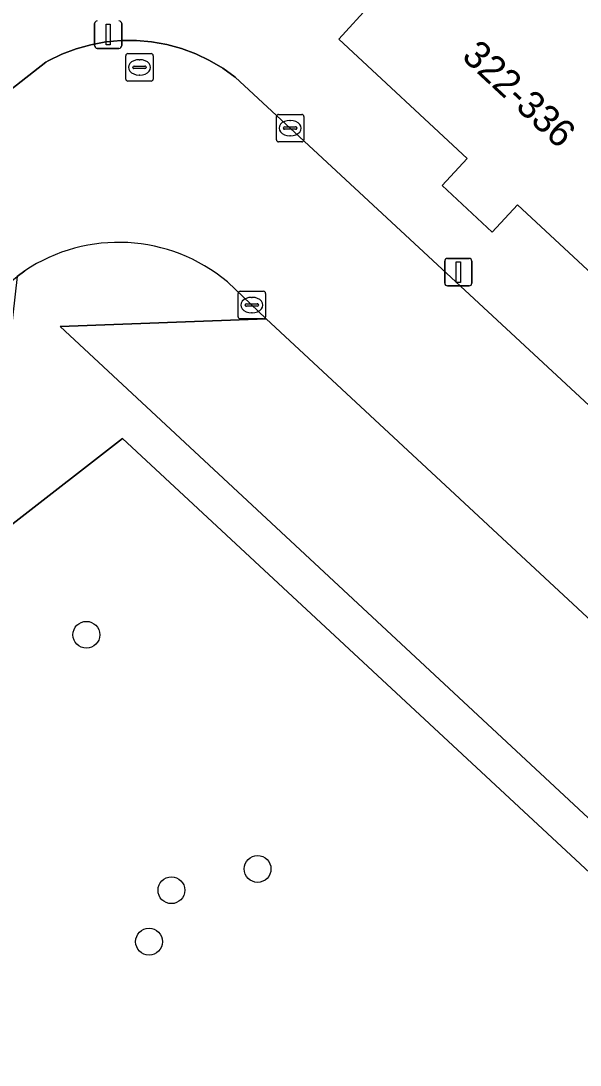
# Model space of a CAD drawing. Extents: x 159217 to 160349, y 381246 to 382172.
# Drawn here: x 159725.08 to 159745.47, y 381649.33 to 381687.34 of the extents above; entities that cross this region are included whole.
import ezdxf

# ---------------------------------------------------------------- set-up
doc = ezdxf.new("R2010")
doc.units = 0
for name, color, linetype in [('IMGEO_Boom', 7, 'Continuous'), ('IMGEO_Groenvoorziening', 7, 'Continuous'), ('IMGEO_Haag', 7, 'Continuous'), ('IMGEO_Kolk', 7, 'Continuous'), ('IMGEO_Lichtmast', 7, 'Continuous'), ('IMGEO_Pand', 7, 'Continuous'), ('IMGEO_Pand_nummerreeks', 7, 'Continuous'), ('IMGEO_Parkeervlak_open', 7, 'Continuous'), ('IMGEO_Rijbaan_lokaal_open', 7, 'Continuous'), ('IMGEO_Rioolput', 7, 'Continuous'), ('IMGEO_Voetpad_open', 7, 'Continuous')]:
    doc.layers.add(name, color=color, linetype=linetype)

msp = doc.modelspace()

# ---------------------------------------------------------------- linework, layer by layer
at = {"layer": 'IMGEO_Boom'}
for centre in [(159727.472, 381664.991), (159733.71, 381656.469), (159730.571, 381655.694), (159729.755, 381653.819)]:
    msp.add_circle(centre, 0.489, dxfattribs=at)
at = {"layer": 'IMGEO_Groenvoorziening'}
for points in [[(159725.224, 381678.238), (159724.944, 381678.03), (159724.033, 381670.089), (159718.707, 381666.001), (159719.685, 381673.418), (159717.157, 381671.413), (159716.375, 381664.195), (159710.896, 381659.998), (159711.823, 381667.178), (159709.032, 381665.014), (159708.27, 381657.956), (159702.297, 381653.39), (159703.291, 381660.888), (159700.818, 381658.969)], [(159700.681, 381650.48), (159700.775, 381650.391), (159728.782, 381672.138), (159747.026, 381655.205), (159748.109, 381656.383), (159747.861, 381656.378), (159726.517, 381676.221), (159734.019, 381676.5), (159732.609, 381677.842)]]:
    msp.add_lwpolyline(points, dxfattribs=at)
msp.add_lwpolyline([(159761.166, 381645.753), (159763.539, 381648.418), (159763.017, 381649.524), (159762.042, 381650.584), (159755.528, 381656.533), (159748.109, 381656.383), (159747.026, 381655.205), (159728.782, 381672.138), (159700.775, 381650.391), (159704.387, 381647.126), (159704.607, 381647.278), (159710.635, 381641.734), (159717.698, 381642.029), (159718.758, 381643.042), (159738.086, 381625.011), (159740.783, 381622.495), (159746.613, 381629.193), (159751.124, 381634.358), (159750.341, 381635.042), (159752.414, 381637.338), (159754.247, 381639.368), (159754.982, 381638.661)], close=True, dxfattribs=at)
msp.add_arc((159728.652, 381673.112), 6.166, 50.0847, 123.7766, dxfattribs=at)
at = {"layer": 'IMGEO_Haag'}
for points in [[(159725.224, 381678.238), (159724.944, 381678.03), (159724.033, 381670.089), (159718.707, 381666.001), (159719.685, 381673.418), (159717.157, 381671.413), (159716.375, 381664.195), (159710.896, 381659.998), (159711.823, 381667.178), (159709.032, 381665.014), (159708.27, 381657.956), (159702.297, 381653.39), (159703.291, 381660.888), (159700.818, 381658.969)], [(159700.681, 381650.48), (159700.775, 381650.391), (159728.782, 381672.138), (159747.026, 381655.205), (159748.109, 381656.383), (159747.861, 381656.378), (159726.517, 381676.221), (159734.019, 381676.5), (159732.609, 381677.842)]]:
    msp.add_lwpolyline(points, dxfattribs=at)
msp.add_arc((159728.652, 381673.112), 6.166, 50.0847, 123.7766, dxfattribs=at)
at = {"layer": 'IMGEO_Kolk'}
for p, q in [((159734.472, 381683.937), (159735.324, 381683.937)), ((159734.397, 381683.011), (159734.397, 381683.863)), ((159734.885, 381683.717), (159734.91, 381683.717)), ((159735.398, 381683.863), (159735.398, 381683.011)), ((159734.656, 381683.431), (159734.656, 381683.443)), ((159735.094, 381683.394), (159734.696, 381683.394)), ((159734.699, 381683.48), (159735.097, 381683.48)), ((159734.908, 381683.157), (159734.883, 381683.157)), ((159735.14, 381683.443), (159735.14, 381683.431)), ((159735.324, 381682.937), (159734.472, 381682.937)), ((159733.002, 381676.57), (159733.002, 381677.422)), ((159733.077, 381677.496), (159733.929, 381677.496)), ((159734.003, 381677.422), (159734.003, 381676.57)), ((159733.304, 381677.039), (159733.702, 381677.039)), ((159733.49, 381677.276), (159733.515, 381677.276)), ((159733.261, 381676.99), (159733.261, 381677.002)), ((159733.699, 381676.953), (159733.301, 381676.953)), ((159733.513, 381676.716), (159733.488, 381676.716)), ((159733.745, 381677.002), (159733.745, 381676.99)), ((159733.929, 381676.496), (159733.077, 381676.496))]:
    msp.add_line(p, q, dxfattribs=at)
for points in [[(159734.472, 381683.937), (159735.324, 381683.937)], [(159734.397, 381683.011), (159734.397, 381683.863)], [(159735.398, 381683.863), (159735.398, 381683.011)], [(159735.324, 381682.937), (159734.472, 381682.937)], [(159733.002, 381676.57), (159733.002, 381677.422)], [(159733.077, 381677.496), (159733.929, 381677.496)], [(159734.003, 381677.422), (159734.003, 381676.57)], [(159733.929, 381676.496), (159733.077, 381676.496)]]:
    msp.add_lwpolyline(points, dxfattribs=at)
for centre, radius, start, end in [((159734.474, 381683.861), 0.0765, 91.552, 178.448), ((159734.474, 381683.861), 0.0765, 91.552, 178.448), ((159735.322, 381683.861), 0.0765, 1.552, 88.448), ((159735.322, 381683.861), 0.0765, 1.552, 88.448), ((159734.696, 381683.44), 0.0403, 85.8775, 175.7526), ((159734.693, 381683.43), 0.0366, 178.938, 274.7102), ((159735.097, 381683.437), 0.043, 264.8664, 352.4533), ((159735.101, 381683.442), 0.0386, 1.7309, 96.639), ((159734.474, 381683.013), 0.0765, 181.552, 268.448), ((159734.474, 381683.013), 0.0765, 181.552, 268.448), ((159735.322, 381683.013), 0.0765, 271.552, 358.448), ((159735.322, 381683.013), 0.0765, 271.552, 358.448), ((159733.079, 381677.42), 0.0765, 91.552, 178.448), ((159733.079, 381677.42), 0.0765, 91.552, 178.448), ((159733.927, 381677.42), 0.0765, 1.552, 88.448), ((159733.927, 381677.42), 0.0765, 1.552, 88.448), ((159733.301, 381676.999), 0.0403, 85.8775, 175.7526), ((159733.706, 381677.001), 0.0386, 1.7309, 96.639), ((159733.298, 381676.989), 0.0366, 178.938, 274.7102), ((159733.702, 381676.996), 0.043, 264.8664, 352.4533), ((159733.079, 381676.572), 0.0765, 181.552, 268.448), ((159733.079, 381676.572), 0.0765, 181.552, 268.448), ((159733.927, 381676.572), 0.0765, 271.552, 358.448), ((159733.927, 381676.572), 0.0765, 271.552, 358.448)]:
    msp.add_arc(centre, radius, start, end, dxfattribs=at)
for centre, major_axis, ratio, start_param, end_param in [((159734.884, 381683.437), (-0.387, 0.002), 0.722429, 4.712389, 7.853982), ((159734.909, 381683.437), (-0.39, 0.002), 0.717154, 1.570796, 4.712389), ((159733.489, 381676.996), (-0.387, 0.002), 0.722429, 4.712389, 7.853982), ((159733.514, 381676.996), (-0.39, 0.002), 0.717154, 1.570796, 4.712389)]:
    msp.add_ellipse(centre, major_axis=major_axis, ratio=ratio, start_param=start_param, end_param=end_param, dxfattribs=at)
at = {"layer": 'IMGEO_Lichtmast'}
for p, q in [((159727.769, 381686.442), (159727.769, 381687.242)), ((159727.769, 381687.242), (159727.769, 381686.442)), ((159728.759, 381687.242), (159728.759, 381686.442)), ((159728.759, 381686.442), (159728.759, 381687.242)), ((159728.659, 381686.342), (159727.869, 381686.342)), ((159727.869, 381686.342), (159728.659, 381686.342)), ((159740.53, 381677.796), (159740.53, 381678.596)), ((159740.53, 381678.596), (159740.53, 381677.796)), ((159740.63, 381678.696), (159741.42, 381678.696)), ((159741.42, 381678.696), (159740.63, 381678.696)), ((159741.52, 381678.596), (159741.52, 381677.796)), ((159741.52, 381677.796), (159741.52, 381678.596)), ((159741.42, 381677.696), (159740.63, 381677.696)), ((159740.63, 381677.696), (159741.42, 381677.696))]:
    msp.add_line(p, q, dxfattribs=at)
for points in [[(159728.189, 381687.217), (159728.339, 381687.217), (159728.339, 381686.467), (159728.189, 381686.467), (159728.189, 381687.217)], [(159740.95, 381678.571), (159741.1, 381678.571), (159741.1, 381677.821), (159740.95, 381677.821), (159740.95, 381678.571)]]:
    msp.add_lwpolyline(points, dxfattribs=at)
for centre, start, end in [((159727.869, 381687.242), 90, 180), ((159727.869, 381687.242), 90, 180), ((159728.659, 381687.242), 0, 90), ((159728.659, 381687.242), 360, 90), ((159727.869, 381686.442), 180, 270), ((159727.869, 381686.442), 180, 270), ((159728.659, 381686.442), 270, 0), ((159728.659, 381686.442), 270, 0), ((159740.63, 381678.596), 90, 180), ((159740.63, 381678.596), 90, 180), ((159741.42, 381678.596), 0, 90), ((159741.42, 381678.596), 360, 90), ((159740.63, 381677.796), 180, 270), ((159740.63, 381677.796), 180, 270), ((159741.42, 381677.796), 270, 0), ((159741.42, 381677.796), 270, 0)]:
    msp.add_arc(centre, 0.1, start, end, dxfattribs=at)
at = {"layer": 'IMGEO_Pand'}
msp.add_lwpolyline([(159747.779, 381676.381), (159754.905, 381684.037), (159743.944, 381694.24), (159743.744, 381694.426), (159742.446, 381693.004), (159736.668, 381686.675), (159741.352, 381682.335), (159740.436, 381681.346), (159742.263, 381679.653), (159743.179, 381680.642)], close=True, dxfattribs=at)
at = {"layer": 'IMGEO_Parkeervlak_open'}
msp.add_lwpolyline([(159734.019, 381676.5), (159726.517, 381676.221), (159747.861, 381656.378), (159748.109, 381656.383), (159755.528, 381656.533)], close=True, dxfattribs=at)
at = {"layer": 'IMGEO_Rijbaan_lokaal_open'}
for points in [[(159765.564, 381655.029), (159732.893, 381685.294), (159732.441, 381685.619), (159731.961, 381685.903), (159731.459, 381686.142), (159730.936, 381686.336), (159730.399, 381686.482), (159729.85, 381686.58), (159729.296, 381686.628), (159728.739, 381686.627), (159728.184, 381686.575), (159727.636, 381686.475), (159727.1, 381686.326), (159726.578, 381686.129), (159726.077, 381685.887), (159725.995, 381685.842), (159698.504, 381664.326), (159686.578, 381654.975), (159681.38, 381651.547), (159682.907, 381649.597), (159684.803, 381647.176)], [(159700.818, 381658.969), (159703.291, 381660.888), (159716.964, 381671.639), (159724.944, 381678.03), (159725.224, 381678.238)], [(159732.609, 381677.842), (159734.019, 381676.5), (159755.528, 381656.533)]]:
    msp.add_lwpolyline(points, dxfattribs=at)
msp.add_arc((159728.652, 381673.112), 6.166, 50.0847, 123.7766, dxfattribs=at)
at = {"layer": 'IMGEO_Rioolput'}
for p, q in [((159728.907, 381685.223), (159728.907, 381686.075)), ((159728.982, 381686.149), (159729.834, 381686.149)), ((159729.395, 381685.929), (159729.42, 381685.929)), ((159729.908, 381686.075), (159729.908, 381685.223)), ((159729.166, 381685.643), (159729.166, 381685.655)), ((159729.604, 381685.606), (159729.206, 381685.606)), ((159729.209, 381685.692), (159729.607, 381685.692)), ((159729.65, 381685.655), (159729.65, 381685.643)), ((159729.834, 381685.149), (159728.982, 381685.149)), ((159729.418, 381685.369), (159729.393, 381685.369))]:
    msp.add_line(p, q, dxfattribs=at)
for points in [[(159728.907, 381685.223), (159728.907, 381686.075)], [(159728.982, 381686.149), (159729.834, 381686.149)], [(159729.908, 381686.075), (159729.908, 381685.223)], [(159729.834, 381685.149), (159728.982, 381685.149)]]:
    msp.add_lwpolyline(points, dxfattribs=at)
for centre, radius, start, end in [((159728.984, 381686.073), 0.0765, 91.552, 178.448), ((159728.984, 381686.073), 0.0765, 91.552, 178.448), ((159729.832, 381686.073), 0.0765, 1.552, 88.448), ((159729.832, 381686.073), 0.0765, 1.552, 88.448), ((159729.206, 381685.652), 0.0403, 85.8775, 175.7526), ((159729.203, 381685.642), 0.0366, 178.938, 274.7102), ((159729.607, 381685.649), 0.043, 264.8664, 352.4533), ((159729.611, 381685.654), 0.0386, 1.7309, 96.639), ((159728.984, 381685.225), 0.0765, 181.552, 268.448), ((159728.984, 381685.225), 0.0765, 181.552, 268.448), ((159729.832, 381685.225), 0.0765, 271.552, 358.448), ((159729.832, 381685.225), 0.0765, 271.552, 358.448)]:
    msp.add_arc(centre, radius, start, end, dxfattribs=at)
for centre, major_axis, ratio, start_param, end_param in [((159729.394, 381685.649), (-0.387, 0.002), 0.722429, 4.712389, 7.853982), ((159729.419, 381685.649), (-0.39, 0.002), 0.717154, 1.570796, 4.712389)]:
    msp.add_ellipse(centre, major_axis=major_axis, ratio=ratio, start_param=start_param, end_param=end_param, dxfattribs=at)
at = {"layer": 'IMGEO_Voetpad_open'}
for points in [[(159747.779, 381676.381), (159743.179, 381680.642), (159742.263, 381679.653), (159740.436, 381681.346), (159741.352, 381682.335), (159736.668, 381686.675), (159742.446, 381693.004), (159741.094, 381694.666), (159736.266, 381690.885), (159734.396, 381693.273), (159732.613, 381695.551), (159720.617, 381686.157), (159708.808, 381676.909), (159696.998, 381667.661)], [(159686.578, 381654.975), (159698.504, 381664.326), (159725.995, 381685.842), (159726.077, 381685.887), (159726.578, 381686.129), (159727.1, 381686.326), (159727.636, 381686.475), (159728.184, 381686.575), (159728.739, 381686.627), (159729.296, 381686.628), (159729.85, 381686.58), (159730.399, 381686.482), (159730.936, 381686.336), (159731.459, 381686.142), (159731.961, 381685.903), (159732.441, 381685.619), (159732.893, 381685.294), (159765.564, 381655.029)]]:
    msp.add_lwpolyline(points, dxfattribs=at)

# ---------------------------------------------------------------- texts
at = {"layer": 'IMGEO_Pand_nummerreeks'}
msp.add_text('322-336', height=1, rotation=317.1846, dxfattribs=at).set_placement((159741.112, 381685.993))

doc.saveas('drawing.dxf')
